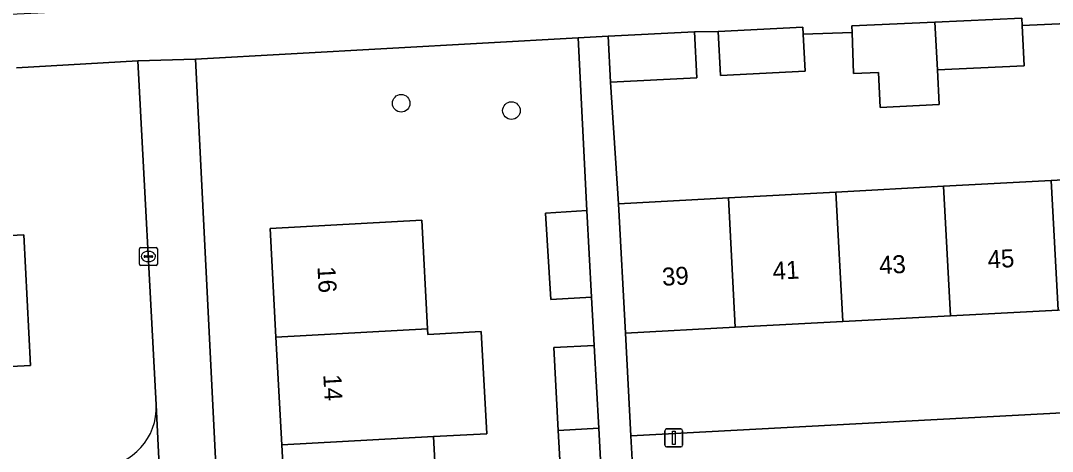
# Model space of a CAD drawing. Extents: x 160554 to 161248, y 385329 to 386506.
# Drawn here: x 161069.9 to 161127.4, y 385451.1 to 385475.1 of the extents above; entities that cross this region are included whole.
import ezdxf

# ---------------------------------------------------------------- set-up
doc = ezdxf.new("R2010")
doc.units = 0
for name, color, linetype in [('IMGEO_Boom', 7, 'Continuous'), ('IMGEO_Erf', 7, 'Continuous'), ('IMGEO_Kolk', 7, 'Continuous'), ('IMGEO_Lichtmast', 7, 'Continuous'), ('IMGEO_Muur', 7, 'Continuous'), ('IMGEO_Pand', 7, 'Continuous'), ('IMGEO_Pand_nummerreeks', 7, 'Continuous'), ('IMGEO_Voetpad_open', 7, 'Continuous')]:
    doc.layers.add(name, color=color, linetype=linetype)

msp = doc.modelspace()

# ---------------------------------------------------------------- linework, layer by layer
at = {"layer": 'IMGEO_Boom'}
for centre in [(161091.127, 385470.503), (161097.265, 385470.096)]:
    msp.add_circle(centre, 0.489, dxfattribs=at)
at = {"layer": 'IMGEO_Erf'}
for points in [[(161128.193, 385474.937), (161125.713, 385474.836), (161125.813, 385472.577), (161120.988, 385472.364), (161121.092, 385470.437), (161117.806, 385470.26), (161117.7, 385472.218), (161116.314, 385472.157), (161116.241, 385474.444), (161113.516, 385474.343), (161113.622, 385472.294), (161108.904, 385472.052), (161108.778, 385474.498), (161107.462, 385474.476), (161107.59, 385471.91), (161102.788, 385471.672), (161103.231, 385464.916), (161109.348, 385465.243), (161115.339, 385465.564), (161121.331, 385465.885), (161127.322, 385466.205), (161133.446, 385466.533)], [(161101.12, 385445.002), (161102.232, 385445.042), (161102.088, 385447.838), (161100.124, 385447.731), (161099.873, 385452.303), (161099.62, 385456.911), (161101.878, 385457.035), (161101.731, 385459.722), (161099.462, 385459.579), (161099.158, 385464.396), (161101.466, 385464.541), (161100.981, 385474.144), (161079.665, 385472.955), (161082.569, 385415.205)], [(161077.486, 385453.727), (161076.464, 385472.863), (161069.71, 385472.482)], [(161064.016, 385462.88), (161070.11, 385463.187), (161070.476, 385455.916), (161064.382, 385455.609)], [(161127.708, 385459.001), (161121.717, 385458.681), (161115.725, 385458.36), (161109.734, 385458.039), (161103.617, 385457.712), (161103.911, 385452.001), (161138.04, 385453.815)]]:
    msp.add_lwpolyline(points, dxfattribs=at)
msp.add_lwpolyline([(161093.57, 385439.976), (161093.894, 385433.984), (161094.217, 385427.993), (161094.541, 385422.002), (161094.868, 385415.952), (161086.419, 385415.496), (161086.092, 385421.546), (161085.768, 385427.537), (161085.445, 385433.528), (161085.121, 385439.52), (161084.797, 385445.511), (161084.474, 385451.502), (161084.15, 385457.493), (161083.823, 385463.543), (161092.272, 385464), (161092.599, 385457.949), (161092.615, 385457.646), (161095.583, 385457.807), (161095.891, 385452.118), (161092.923, 385451.958), (161093.246, 385445.967)], close=True, dxfattribs=at)
msp.add_arc((161074.174, 385453.582), 3.316, 272.91172, 2.5013, dxfattribs=at)
at = {"layer": 'IMGEO_Kolk'}
for p, q in [((161076.62, 385462.479), (161077.472, 385462.479)), ((161076.545, 385461.553), (161076.545, 385462.405)), ((161076.804, 385461.973), (161076.804, 385461.985)), ((161077.242, 385461.936), (161076.844, 385461.936)), ((161076.847, 385462.022), (161077.245, 385462.022)), ((161077.033, 385462.259), (161077.058, 385462.259)), ((161077.288, 385461.985), (161077.288, 385461.973)), ((161077.546, 385462.405), (161077.546, 385461.553)), ((161077.472, 385461.479), (161076.62, 385461.479)), ((161077.056, 385461.699), (161077.031, 385461.699))]:
    msp.add_line(p, q, dxfattribs=at)
for points in [[(161076.62, 385462.479), (161077.472, 385462.479)], [(161076.545, 385461.553), (161076.545, 385462.405)], [(161077.546, 385462.405), (161077.546, 385461.553)], [(161077.472, 385461.479), (161076.62, 385461.479)]]:
    msp.add_lwpolyline(points, dxfattribs=at)
for centre, radius, start, end in [((161076.622, 385462.403), 0.0765, 91.55205, 178.44795), ((161076.622, 385462.403), 0.0765, 91.55205, 178.44795), ((161077.47, 385462.403), 0.0765, 1.55205, 88.44795), ((161077.47, 385462.403), 0.0765, 1.55205, 88.44795), ((161076.844, 385461.982), 0.0403, 85.87752, 175.75265), ((161076.841, 385461.972), 0.0366, 178.93798, 274.71019), ((161077.245, 385461.979), 0.043, 264.86636, 352.45326), ((161077.249, 385461.984), 0.0386, 1.73085, 96.63898), ((161076.622, 385461.555), 0.0765, 181.55205, 268.44795), ((161076.622, 385461.555), 0.0765, 181.55205, 268.44795), ((161077.47, 385461.555), 0.0765, 271.55205, 358.44795), ((161077.47, 385461.555), 0.0765, 271.55205, 358.44795)]:
    msp.add_arc(centre, radius, start, end, dxfattribs=at)
for centre, major_axis, ratio, start_param, end_param in [((161077.032, 385461.979), (-0.387, 0.002), 0.722429, 4.712389, 7.853982), ((161077.057, 385461.979), (-0.39, 0.002), 0.717154, 1.570796, 4.712389)]:
    msp.add_ellipse(centre, major_axis=major_axis, ratio=ratio, start_param=start_param, end_param=end_param, dxfattribs=at)
at = {"layer": 'IMGEO_Lichtmast'}
for p, q in [((161105.808, 385451.487), (161105.808, 385452.287)), ((161105.808, 385452.287), (161105.808, 385451.487)), ((161105.908, 385452.387), (161106.698, 385452.387)), ((161106.698, 385452.387), (161105.908, 385452.387)), ((161106.798, 385452.287), (161106.798, 385451.487)), ((161106.798, 385451.487), (161106.798, 385452.287)), ((161106.698, 385451.387), (161105.908, 385451.387)), ((161105.908, 385451.387), (161106.698, 385451.387))]:
    msp.add_line(p, q, dxfattribs=at)
msp.add_lwpolyline([(161106.228, 385452.262), (161106.378, 385452.262), (161106.378, 385451.512), (161106.228, 385451.512), (161106.228, 385452.262)], dxfattribs=at)
for centre, start, end in [((161105.908, 385452.287), 90, 180), ((161105.908, 385452.287), 90, 180), ((161106.698, 385452.287), 0, 90), ((161106.698, 385452.287), 360, 90), ((161105.908, 385451.487), 180, 270), ((161105.908, 385451.487), 180, 270), ((161106.698, 385451.487), 270, 0), ((161106.698, 385451.487), 270, 0)]:
    msp.add_arc(centre, 0.1, start, end, dxfattribs=at)
at = {"layer": 'IMGEO_Muur'}
msp.add_lwpolyline([(161102.788, 385471.672), (161103.231, 385464.916)], dxfattribs=at)
at = {"layer": 'IMGEO_Pand'}
for points in [[(161125.713, 385474.836), (161125.695, 385475.233), (161120.845, 385475.019), (161120.988, 385472.364), (161125.813, 385472.577)], [(161113.516, 385474.343), (161113.496, 385474.74), (161108.778, 385474.498), (161108.904, 385472.052), (161113.622, 385472.294)], [(161120.845, 385475.019), (161116.23, 385474.815), (161116.241, 385474.444), (161116.314, 385472.157), (161117.7, 385472.218), (161117.806, 385470.26), (161121.092, 385470.437), (161120.988, 385472.364)], [(161102.66, 385474.238), (161102.788, 385471.672), (161107.59, 385471.91), (161107.462, 385474.476)], [(161127.708, 385459.001), (161133.832, 385459.329), (161133.446, 385466.533), (161127.322, 385466.205)], [(161127.322, 385466.205), (161121.331, 385465.885), (161121.717, 385458.681), (161127.708, 385459.001)], [(161115.339, 385465.564), (161109.348, 385465.243), (161109.734, 385458.039), (161115.725, 385458.36)], [(161115.725, 385458.36), (161121.717, 385458.681), (161121.331, 385465.885), (161115.339, 385465.564)], [(161109.348, 385465.243), (161103.231, 385464.916), (161103.617, 385457.712), (161109.734, 385458.039)], [(161101.466, 385464.541), (161099.158, 385464.396), (161099.462, 385459.579), (161101.731, 385459.722)], [(161092.599, 385457.949), (161092.272, 385464), (161083.823, 385463.543), (161084.15, 385457.493)], [(161064.382, 385455.609), (161070.476, 385455.916), (161070.11, 385463.187), (161064.016, 385462.88)], [(161092.615, 385457.646), (161092.599, 385457.949), (161084.15, 385457.493), (161084.474, 385451.502), (161092.923, 385451.958), (161095.891, 385452.118), (161095.583, 385457.807)], [(161101.878, 385457.035), (161099.62, 385456.911), (161099.873, 385452.303), (161102.132, 385452.425)], [(161102.132, 385452.425), (161099.873, 385452.303), (161100.124, 385447.731), (161102.088, 385447.838), (161102.383, 385447.854)], [(161084.474, 385451.502), (161084.797, 385445.511), (161093.246, 385445.967), (161092.923, 385451.958)]]:
    msp.add_lwpolyline(points, close=True, dxfattribs=at)
at = {"layer": 'IMGEO_Voetpad_open'}
for points in [[(161069.71, 385472.482), (161076.464, 385472.863), (161079.665, 385472.955), (161100.981, 385474.144), (161102.66, 385474.238), (161107.462, 385474.476), (161108.778, 385474.498), (161113.496, 385474.74), (161113.516, 385474.343), (161116.241, 385474.444), (161116.23, 385474.815), (161120.845, 385475.019), (161125.695, 385475.233), (161125.713, 385474.836), (161128.193, 385474.937), (161128.172, 385475.343), (161132.97, 385475.555), (161138.499, 385475.796), (161138.095, 385478.829), (161078.932, 385475.726), (161075.831, 385475.76), (161073.558, 385475.649), (161059.018, 385474.939)], [(161079.665, 385472.955), (161076.464, 385472.863), (161077.486, 385453.727), (161078.071, 385441.733), (161081.199, 385380.394), (161081.698, 385380.419), (161081.877, 385376.896), (161081.378, 385376.871), (161082.652, 385351.896), (161088.643, 385352.265)], [(161085.646, 385354.978), (161084.306, 385380.847), (161084.234, 385382.221), (161083.007, 385405.911), (161082.979, 385406.078), (161082.567, 385415.166), (161082.569, 385415.205), (161079.665, 385472.955)], [(161078.071, 385441.733), (161077.486, 385453.727)], [(161131.359, 385450.395), (161132.098, 385450.431), (161132.098, 385450.427), (161140.025, 385450.66), (161138.04, 385453.815), (161103.911, 385452.001), (161104.086, 385449), (161122.774, 385449.889)]]:
    msp.add_lwpolyline(points, dxfattribs=at)
msp.add_lwpolyline([(161103.231, 385464.916), (161102.788, 385471.672), (161102.66, 385474.238), (161100.981, 385474.144), (161101.466, 385464.541), (161101.731, 385459.722), (161101.878, 385457.035), (161102.132, 385452.425), (161102.383, 385447.854), (161102.088, 385447.838), (161102.232, 385445.042), (161102.744, 385445.061), (161103.498, 385445.088), (161104.276, 385445.116), (161104.086, 385449), (161103.911, 385452.001), (161103.617, 385457.712)], close=True, dxfattribs=at)
msp.add_arc((161074.174, 385453.582), 3.316, 272.91172, 2.5013, dxfattribs=at)

# ---------------------------------------------------------------- texts
at = {"layer": 'IMGEO_Pand_nummerreeks'}
for s, rotation, p in [('43', 3.06334, (161117.765, 385460.992)), ('45', 3.06334, (161123.808, 385461.316)), ('16', 273.09271, (161086.462, 385461.411)), ('39', 3.06334, (161105.679, 385460.346)), ('41', 3.06334, (161111.835, 385460.675)), ('14', 273.09376, (161086.787, 385455.405))]:
    msp.add_text(s, height=1, rotation=rotation, dxfattribs=at).set_placement(p)

doc.saveas('drawing.dxf')
